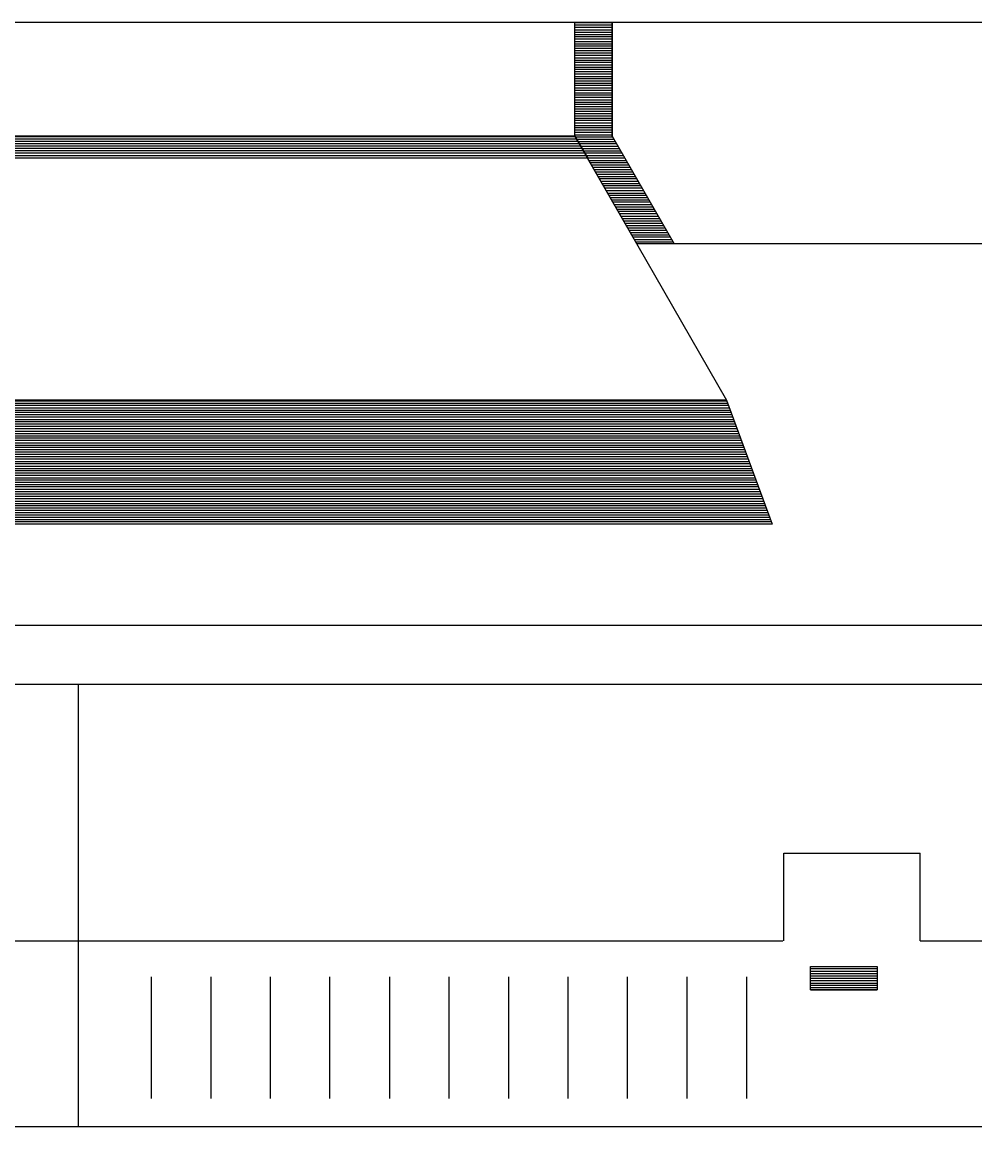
# Model space of a CAD drawing. Extents: x 0 to 320, y -4 to 473.
# Drawn here: x 31.7482 to 32.1529, y 1.3507 to 1.8201 of the extents above; entities that cross this region are included whole.
import ezdxf

# ---------------------------------------------------------------- set-up
doc = ezdxf.new("R2010")
doc.units = 0
doc.layers.add('Level 25', color=7, linetype='Continuous')
doc.layers.add('Level 50', color=7, linetype='Continuous')

msp = doc.modelspace()

# ---------------------------------------------------------------- linework, layer by layer
at = {"layer": 'Level 25'}
for p, q in [((31.06999, 1.8201), (32.19199, 1.8201)), ((31.98299, 1.7716), (31.98299, 1.8201)), ((31.99886, 1.81973), (31.98299, 1.81973)), ((31.99886, 1.81873), (31.98299, 1.81873)), ((31.99886, 1.81785), (31.98299, 1.81785)), ((31.99886, 1.81673), (31.98299, 1.81673)), ((31.99886, 1.7716), (31.99886, 1.8201)), ((31.99886, 1.81573), (31.98299, 1.81573)), ((31.99886, 1.81473), (31.98299, 1.81473)), ((31.99886, 1.81385), (31.98299, 1.81385)), ((31.99886, 1.81285), (31.98299, 1.81285)), ((31.99886, 1.81173), (31.98299, 1.81173)), ((31.99886, 1.81073), (31.98299, 1.81073)), ((31.99886, 1.80985), (31.98299, 1.80985)), ((31.99886, 1.80885), (31.98299, 1.80885)), ((31.99886, 1.80785), (31.98299, 1.80785)), ((31.99886, 1.80685), (31.98299, 1.80685)), ((31.99886, 1.80585), (31.98299, 1.80585)), ((31.99886, 1.80485), (31.98299, 1.80485)), ((31.99886, 1.80385), (31.98299, 1.80385)), ((31.99886, 1.80298), (31.98299, 1.80298)), ((31.99886, 1.80185), (31.98299, 1.80185)), ((31.99886, 1.80085), (31.98299, 1.80085)), ((31.99886, 1.79998), (31.98299, 1.79998)), ((31.99886, 1.79898), (31.98299, 1.79898)), ((31.99886, 1.79798), (31.98299, 1.79798)), ((31.99886, 1.79685), (31.98299, 1.79685)), ((31.99886, 1.79598), (31.98299, 1.79598)), ((31.99886, 1.79498), (31.98299, 1.79498)), ((31.99886, 1.79398), (31.98299, 1.79398)), ((31.99886, 1.7931), (31.98299, 1.7931)), ((31.99886, 1.79198), (31.98299, 1.79198)), ((31.99886, 1.79098), (31.98299, 1.79098)), ((31.99886, 1.78998), (31.98299, 1.78998)), ((31.99886, 1.7891), (31.98299, 1.7891)), ((31.99886, 1.7881), (31.98299, 1.7881)), ((31.99886, 1.78698), (31.98299, 1.78698)), ((31.99886, 1.78598), (31.98299, 1.78598)), ((31.99886, 1.7851), (31.98299, 1.7851)), ((31.99886, 1.7841), (31.98299, 1.7841)), ((31.99886, 1.7831), (31.98299, 1.7831)), ((31.99886, 1.7821), (31.98299, 1.7821)), ((31.99886, 1.7811), (31.98299, 1.7811)), ((31.99886, 1.7801), (31.98299, 1.7801)), ((31.99886, 1.7791), (31.98299, 1.7791)), ((31.99886, 1.77823), (31.98299, 1.77823)), ((31.99886, 1.7771), (31.98299, 1.7771)), ((31.99886, 1.7761), (31.98299, 1.7761)), ((31.99886, 1.77523), (31.98299, 1.77523)), ((31.98299, 1.7716), (31.63099, 1.7716)), ((31.98324, 1.77135), (31.63099, 1.77135)), ((31.98386, 1.77035), (31.63099, 1.77035)), ((31.99886, 1.77423), (31.98299, 1.77423)), ((31.99886, 1.77323), (31.98299, 1.77323)), ((31.99886, 1.7721), (31.98299, 1.7721)), ((31.98299, 1.7716), (32.04736, 1.65948)), ((31.99911, 1.77123), (31.98324, 1.77123)), ((31.99961, 1.77023), (31.98386, 1.77023)), ((31.99886, 1.7716), (32.02524, 1.72585)), ((31.98436, 1.76935), (31.63099, 1.76935)), ((31.98486, 1.76835), (31.63099, 1.76835)), ((31.98549, 1.76735), (31.63099, 1.76735)), ((31.98599, 1.76635), (31.63099, 1.76635)), ((31.98661, 1.76535), (31.63099, 1.76535)), ((32.00036, 1.76923), (31.98436, 1.76923)), ((32.00086, 1.76835), (31.98511, 1.76835)), ((32.00136, 1.76723), (31.98561, 1.76723)), ((32.00199, 1.76623), (31.98611, 1.76623)), ((32.00249, 1.76523), (31.98674, 1.76523)), ((31.98724, 1.76448), (31.63099, 1.76448)), ((31.98786, 1.76335), (31.63099, 1.76335)), ((31.98836, 1.76235), (31.63099, 1.76235)), ((31.98849, 1.76223), (31.63099, 1.76223)), ((32.00311, 1.76435), (31.98724, 1.76435)), ((32.00374, 1.76335), (31.98786, 1.76335)), ((32.00411, 1.76223), (31.98836, 1.76223)), ((32.00486, 1.76123), (31.98886, 1.76123)), ((32.00536, 1.76035), (31.98961, 1.76035)), ((32.00599, 1.75935), (31.99011, 1.75935)), ((32.00649, 1.75835), (31.99074, 1.75835)), ((32.00711, 1.75735), (31.99124, 1.75735)), ((32.00761, 1.75635), (31.99174, 1.75635)), ((32.00824, 1.75535), (31.99236, 1.75535)), ((32.00886, 1.75435), (31.99299, 1.75435)), ((32.00936, 1.75348), (31.99349, 1.75348)), ((32.00999, 1.75235), (31.99411, 1.75235)), ((32.01049, 1.75135), (31.99474, 1.75135)), ((32.01099, 1.75048), (31.99524, 1.75048)), ((32.01161, 1.74948), (31.99574, 1.74948)), ((32.01211, 1.74848), (31.99636, 1.74848)), ((32.01286, 1.74735), (31.99686, 1.74735)), ((32.01336, 1.74648), (31.99761, 1.74648)), ((32.01399, 1.74548), (31.99811, 1.74548)), ((32.01449, 1.74448), (31.99861, 1.74448)), ((32.01499, 1.7436), (31.99924, 1.7436)), ((32.01561, 1.74248), (31.99974, 1.74248)), ((32.01611, 1.74148), (32.00036, 1.74148)), ((32.01674, 1.74048), (32.00086, 1.74048)), ((32.01736, 1.7396), (32.00136, 1.7396)), ((32.01786, 1.7386), (32.00211, 1.7386)), ((32.01849, 1.73748), (32.00261, 1.73748)), ((32.01899, 1.73648), (32.00324, 1.73648)), ((32.01961, 1.7356), (32.00374, 1.7356)), ((32.02011, 1.7346), (32.00436, 1.7346)), ((32.02061, 1.7336), (32.00486, 1.7336)), ((32.02136, 1.7326), (32.00536, 1.7326)), ((32.02186, 1.7316), (32.00599, 1.7316)), ((32.02249, 1.7306), (32.00661, 1.7306)), ((32.02299, 1.7296), (32.00724, 1.7296)), ((32.02361, 1.72873), (32.00774, 1.72873)), ((32.02411, 1.7276), (32.00824, 1.7276)), ((32.02461, 1.7266), (32.00886, 1.7266)), ((32.04749, 1.6591), (31.63099, 1.6591)), ((32.04786, 1.6581), (31.63099, 1.6581)), ((32.04836, 1.65723), (31.63099, 1.65723)), ((32.04861, 1.6561), (31.63099, 1.6561)), ((32.04899, 1.6551), (31.63099, 1.6551)), ((32.04936, 1.65423), (31.63099, 1.65423)), ((32.04974, 1.65323), (31.63099, 1.65323)), ((32.05011, 1.65223), (31.63099, 1.65223)), ((32.05036, 1.6511), (31.63099, 1.6511)), ((32.05074, 1.65023), (31.63099, 1.65023)), ((32.05124, 1.64923), (31.63099, 1.64923)), ((32.05161, 1.64823), (31.63099, 1.64823)), ((32.05186, 1.64735), (31.63099, 1.64735)), ((32.05224, 1.64623), (31.63099, 1.64623)), ((32.05274, 1.64523), (31.63099, 1.64523)), ((32.05299, 1.64423), (31.63099, 1.64423)), ((32.05336, 1.64335), (31.63099, 1.64335)), ((32.05361, 1.64235), (31.63099, 1.64235)), ((32.05411, 1.64123), (31.63099, 1.64123)), ((32.05449, 1.64023), (31.63099, 1.64023)), ((32.05486, 1.63935), (31.63099, 1.63935)), ((32.05524, 1.63835), (31.63099, 1.63835)), ((32.05561, 1.63735), (31.63099, 1.63735)), ((32.05586, 1.63635), (31.63099, 1.63635)), ((32.05624, 1.63535), (31.63099, 1.63535)), ((32.05674, 1.63435), (31.63099, 1.63435)), ((32.05699, 1.63335), (31.63099, 1.63335)), ((32.05736, 1.63248), (31.63099, 1.63248)), ((32.05774, 1.63135), (31.63099, 1.63135)), ((32.05824, 1.63035), (31.63099, 1.63035)), ((32.05849, 1.62948), (31.63099, 1.62948)), ((32.05886, 1.62848), (31.63099, 1.62848)), ((32.05911, 1.62748), (31.63099, 1.62748)), ((32.05961, 1.62635), (31.63099, 1.62635)), ((32.05999, 1.62548), (31.63099, 1.62548)), ((32.06024, 1.62448), (31.63099, 1.62448)), ((32.06074, 1.62348), (31.63099, 1.62348)), ((32.06111, 1.6226), (31.63099, 1.6226)), ((32.06136, 1.62148), (31.63099, 1.62148)), ((32.06174, 1.62048), (31.63099, 1.62048)), ((32.06224, 1.61948), (31.63099, 1.61948)), ((32.06249, 1.6186), (31.63099, 1.6186)), ((32.06286, 1.6176), (31.63099, 1.6176)), ((32.06324, 1.61648), (31.63099, 1.61648)), ((32.06361, 1.61548), (31.63099, 1.61548)), ((32.06399, 1.6146), (31.63099, 1.6146)), ((32.06436, 1.6136), (31.63099, 1.6136)), ((32.06461, 1.6126), (31.63099, 1.6126)), ((32.06511, 1.6116), (31.63099, 1.6116)), ((32.06549, 1.6106), (31.63099, 1.6106)), ((32.06574, 1.6096), (31.63099, 1.6096)), ((32.06624, 1.6086), (31.63099, 1.6086)), ((32.06661, 1.60773), (31.63099, 1.60773)), ((32.37461, 1.56373), (31.63099, 1.56373)), ((31.77224, 1.35073), (31.77224, 1.53885)), ((32.07174, 1.46698), (32.12974, 1.46698)), ((32.07174, 1.42985), (32.07174, 1.46698)), ((32.12974, 1.42985), (32.12974, 1.46698)), ((31.73861, 1.42985), (32.07136, 1.42985)), ((32.12974, 1.42985), (32.23174, 1.42985)), ((32.08311, 1.41885), (32.11136, 1.41885)), ((32.08311, 1.41798), (32.11136, 1.41798)), ((31.80324, 1.36273), (31.80324, 1.41448)), ((31.82849, 1.36273), (31.82849, 1.41448)), ((31.85374, 1.36273), (31.85374, 1.41448)), ((31.87899, 1.36273), (31.87899, 1.41448)), ((31.90436, 1.36273), (31.90436, 1.41448)), ((31.92961, 1.36273), (31.92961, 1.41448)), ((31.95499, 1.36273), (31.95499, 1.41448)), ((31.98024, 1.36273), (31.98024, 1.41448)), ((32.00536, 1.36273), (32.00536, 1.41448)), ((32.03074, 1.36273), (32.03074, 1.41448)), ((32.05599, 1.36273), (32.05599, 1.41448)), ((32.08311, 1.41685), (32.11136, 1.41685)), ((32.08311, 1.41585), (32.11136, 1.41585)), ((32.08311, 1.41498), (32.11136, 1.41498)), ((32.08311, 1.41398), (32.11136, 1.41398)), ((32.08311, 1.41298), (32.11136, 1.41298)), ((32.08311, 1.41185), (32.11136, 1.41185)), ((32.08311, 1.41098), (32.11136, 1.41098)), ((32.08311, 1.40998), (32.11136, 1.40998)), ((32.08311, 1.40898), (32.11136, 1.40898))]:
    msp.add_line(p, q, dxfattribs=at)
for points in [[(31.99886, 1.8201), (31.99886, 1.7716), (32.02524, 1.72585), (32.00936, 1.72585), (31.98299, 1.7716), (31.98299, 1.8201)], [(31.98299, 1.7716), (31.98849, 1.76223), (31.63099, 1.76223), (31.63099, 1.7716)], [(32.04736, 1.65948), (32.06686, 1.60685), (31.63099, 1.60685), (31.63099, 1.65948)], [(30.92561, 1.53885), (32.33861, 1.53885), (32.33861, 1.35073), (30.92561, 1.35073)], [(32.08311, 1.41885), (32.11136, 1.41885), (32.11136, 1.40898), (32.08311, 1.40898)]]:
    msp.add_lwpolyline(points, close=True, dxfattribs=at)
at = {"layer": 'Level 50'}
for p, q in [((32.24611, 1.72585), (32.00936, 1.72585)), ((32.04736, 1.65948), (31.63099, 1.65948)), ((32.06686, 1.60685), (31.63099, 1.60685))]:
    msp.add_line(p, q, dxfattribs=at)

doc.saveas('drawing.dxf')
